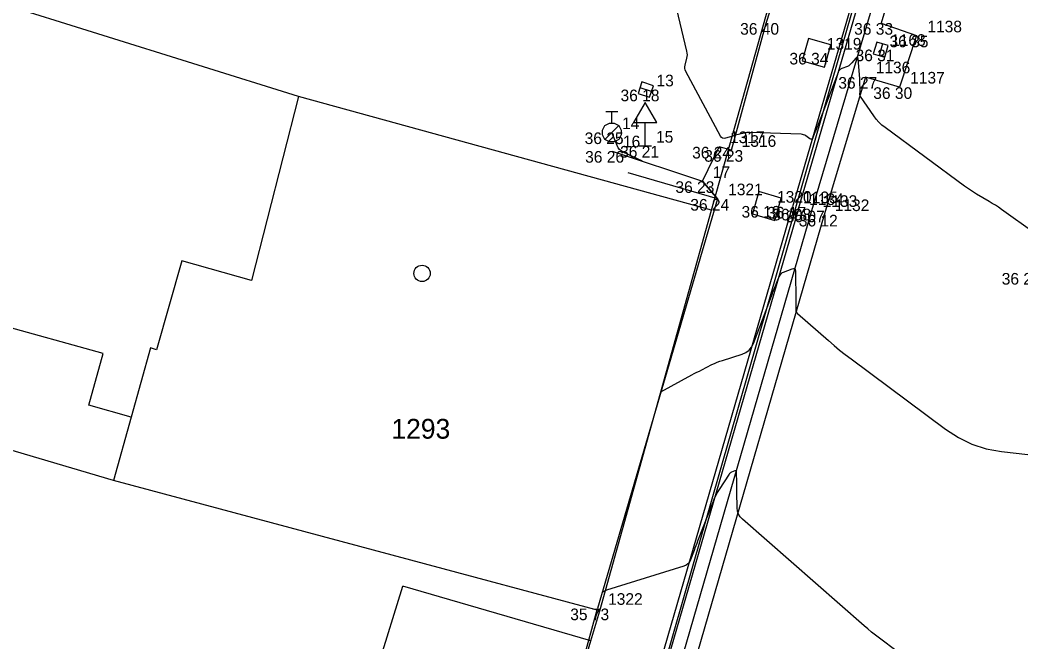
# Model space of a CAD drawing. Extents: x -702257 to -701487, y -1009871 to -1008841.
# Drawn here: x -701737.89 to -701716.38, y -1009223.21 to -1009209.84 of the extents above; entities that cross this region are included whole.
import ezdxf

# ---------------------------------------------------------------- set-up
doc = ezdxf.new("R2010")
doc.units = 0
for name, color, linetype in [('Ex_Major Contours', 7, 'Continuous'), ('Ex_Minor Contours', 7, 'Continuous'), ('Z_body', 7, 'Continuous'), ('Z_body_cisla', 7, 'Continuous'), ('Z_body_vysky_redukovane', 7, 'Continuous'), ('Z_budova', 7, 'Continuous'), ('Z_chodnik', 7, 'Continuous'), ('Z_dopravni_znacky', 7, 'Continuous'), ('Z_katastr_cisla_stavebni', 7, 'Continuous'), ('Z_katastr_hranice', 7, 'Continuous'), ('Z_katastr_vnitrni_kresba', 7, 'Continuous'), ('Z_katastr_znacky_budov', 7, 'Continuous'), ('Z_komunikace', 7, 'Continuous'), ('Z_obruba', 7, 'Continuous'), ('Z_rozhranni', 7, 'Continuous'), ('Z_site_kanalizace_znaky', 7, 'Continuous'), ('Z_site_nerozlisene_znaky', 7, 'Continuous'), ('Z_site_vodovod_znaky', 7, 'Continuous'), ('Z_zlabek', 7, 'Continuous')]:
    doc.layers.add(name, color=color, linetype=linetype)

# ---------------------------------------------------------------- blocks, each defined once
blk = doc.blocks.new('POINT_DISPLAY')
blk.add_line((0, 0), (0, 0))
blk = doc.blocks.new('Z18')
for p, q in [((-0.13, 0.45), (0.13, 0.45)), ((0, 0.2), (0, 0.45)), ((-0.2, 0.05), (-0.15, 0.15)), ((-0.2, -0.05), (-0.2, 0.05)), ((-0.15, 0.15), (-0.05, 0.2)), ((0.15, 0.15), (-0.15, -0.15)), ((-0.05, 0.2), (0.05, 0.2)), ((0.05, 0.2), (0.15, 0.15)), ((0.15, 0.15), (0.2, 0.05)), ((0.2, 0.05), (0.2, -0.05)), ((-0.15, -0.15), (-0.2, -0.05)), ((-0.05, -0.2), (-0.15, -0.15)), ((0.05, -0.2), (-0.05, -0.2)), ((0.15, -0.15), (0.05, -0.2)), ((0.2, -0.05), (0.15, -0.15))]:
    blk.add_line(p, q)
blk = doc.blocks.new('Z46260')
for p, q in [((0.13, 0.13), (-0.13, 0.13)), ((-0.13, 0.13), (-0.13, -0.13)), ((0.13, 0), (-0.13, 0)), ((0.13, -0.13), (0.13, 0.13)), ((-0.13, -0.13), (0.13, -0.13))]:
    blk.add_line(p, q)
blk = doc.blocks.new('Z527')
for p, q in [((0, 0.93), (-0.25, 0.5)), ((0.25, 0.5), (0, 0.93)), ((-0.25, 0.5), (0.25, 0.5)), ((0, 0), (0, 0.5)), ((-0.13, 0), (0.13, 0))]:
    blk.add_line(p, q)
blk = doc.blocks.new('Z608')
for p, q in [((0.25, 0.25), (-0.25, 0.25)), ((-0.25, 0.25), (-0.25, -0.25)), ((0.25, -0.25), (0.25, 0.25)), ((-0.25, -0.25), (0.25, -0.25))]:
    blk.add_line(p, q)

msp = doc.modelspace()

# ---------------------------------------------------------------- linework, layer by layer
at = {"layer": 'Ex_Major Contours'}
msp.add_lwpolyline([(-701724.114, -1009217.831), (-701723.45, -1009217.471), (-701723.397, -1009217.442), (-701723.343, -1009217.414), (-701723.289, -1009217.386), (-701723.235, -1009217.358), (-701723.018, -1009217.249), (-701722.963, -1009217.223), (-701722.907, -1009217.199), (-701722.85, -1009217.177), (-701722.793, -1009217.158), (-701722.371, -1009217.027), (-701722.288, -1009216.992), (-701722.22, -1009216.941), (-701722.165, -1009216.876), (-701722.125, -1009216.796), (-701721.72, -1009215.723), (-701721.707, -1009215.689), (-701721.694, -1009215.656), (-701721.682, -1009215.623), (-701721.669, -1009215.59), (-701721.605, -1009215.425), (-701721.598, -1009215.409), (-701721.591, -1009215.393), (-701721.582, -1009215.378), (-701721.573, -1009215.363), (-701721.535, -1009215.305), (-701721.525, -1009215.291), (-701721.513, -1009215.28), (-701721.499, -1009215.27), (-701721.484, -1009215.263), (-701721.297, -1009215.189), (-701721.265, -1009215.181), (-701721.242, -1009215.187), (-701721.228, -1009215.206), (-701721.223, -1009215.239), (-701721.218, -1009215.886), (-701721.218, -1009215.909), (-701721.218, -1009215.932), (-701721.217, -1009215.956), (-701721.217, -1009215.979), (-701721.215, -1009216.073), (-701721.213, -1009216.095), (-701721.206, -1009216.115), (-701721.195, -1009216.134), (-701721.179, -1009216.15), (-701720.513, -1009216.734), (-701720.395, -1009216.836), (-701720.275, -1009216.935), (-701720.154, -1009217.031), (-701720.03, -1009217.125), (-701717.999, -1009218.638), (-701717.723, -1009218.817), (-701717.431, -1009218.956), (-701717.124, -1009219.055), (-701716.8, -1009219.113), (-701715.162, -1009219.303)], dxfattribs=at)
at = {"layer": 'Ex_Minor Contours'}
for points in [[(-701716.071, -1009214.43), (-701716.799, -1009213.913), (-701716.864, -1009213.869), (-701716.929, -1009213.826), (-701716.995, -1009213.784), (-701717.062, -1009213.744), (-701717.333, -1009213.586), (-701717.4, -1009213.545), (-701717.465, -1009213.503), (-701717.53, -1009213.459), (-701717.594, -1009213.414), (-701719.297, -1009212.156), (-701719.366, -1009212.101), (-701719.429, -1009212.041), (-701719.487, -1009211.975), (-701719.54, -1009211.905), (-701719.824, -1009211.487), (-701719.83, -1009211.476), (-701719.835, -1009211.464), (-701719.837, -1009211.451), (-701719.838, -1009211.438), (-701719.836, -1009211.384), (-701719.836, -1009211.37), (-701719.835, -1009211.357), (-701719.835, -1009211.344), (-701719.835, -1009211.33), (-701719.838, -1009211.202), (-701719.838, -1009211.176), (-701719.839, -1009211.15), (-701719.841, -1009211.124), (-701719.843, -1009211.098), (-701719.879, -1009210.677), (-701719.884, -1009210.652), (-701719.894, -1009210.641), (-701719.908, -1009210.644), (-701719.926, -1009210.663), (-701720.009, -1009210.766), (-701720.031, -1009210.789), (-701720.054, -1009210.809), (-701720.08, -1009210.826), (-701720.109, -1009210.84), (-701720.227, -1009210.887), (-701720.255, -1009210.901), (-701720.277, -1009210.919), (-701720.296, -1009210.942), (-701720.309, -1009210.97), (-701720.76, -1009212.144), (-701720.771, -1009212.173), (-701720.782, -1009212.201), (-701720.793, -1009212.23), (-701720.805, -1009212.258), (-701720.852, -1009212.379), (-701720.863, -1009212.398), (-701720.878, -1009212.408), (-701720.895, -1009212.408), (-701720.915, -1009212.397), (-701721.002, -1009212.334), (-701721.024, -1009212.32), (-701721.048, -1009212.31), (-701721.073, -1009212.303), (-701721.099, -1009212.3), (-701722.204, -1009212.262), (-701722.236, -1009212.262), (-701722.267, -1009212.264), (-701722.298, -1009212.268), (-701722.328, -1009212.275), (-701722.451, -1009212.304), (-701722.481, -1009212.312), (-701722.512, -1009212.32), (-701722.542, -1009212.328), (-701722.572, -1009212.337), (-701722.726, -1009212.383), (-701722.759, -1009212.388), (-701722.788, -1009212.382), (-701722.812, -1009212.366), (-701722.832, -1009212.338), (-701723.58, -1009210.952), (-701723.594, -1009210.918), (-701723.602, -1009210.883), (-701723.603, -1009210.848), (-701723.596, -1009210.812), (-701723.557, -1009210.665), (-701723.549, -1009210.628), (-701723.546, -1009210.591), (-701723.548, -1009210.554), (-701723.555, -1009210.517), (-701723.805, -1009209.46)], [(-701724.513, -1009212.877), (-701724.926, -1009212.682), (-701724.969, -1009212.657), (-701725.004, -1009212.625), (-701725.034, -1009212.588), (-701725.056, -1009212.544), (-701725.17, -1009212.26)], [(-701719.038, -1009223.412), (-701719.42, -1009223.128), (-701719.504, -1009223.063), (-701719.588, -1009222.997), (-701719.67, -1009222.929), (-701719.75, -1009222.86), (-701722.365, -1009220.567), (-701722.412, -1009220.516), (-701722.447, -1009220.46), (-701722.468, -1009220.397), (-701722.476, -1009220.328), (-701722.482, -1009219.99), (-701722.483, -1009219.943), (-701722.484, -1009219.895), (-701722.485, -1009219.848), (-701722.485, -1009219.801), (-701722.487, -1009219.556), (-701722.489, -1009219.54), (-701722.496, -1009219.53), (-701722.507, -1009219.528), (-701722.523, -1009219.531), (-701722.595, -1009219.56), (-701722.612, -1009219.568), (-701722.627, -1009219.578), (-701722.64, -1009219.591), (-701722.651, -1009219.606), (-701722.865, -1009219.935), (-701722.903, -1009219.996), (-701722.937, -1009220.059), (-701722.968, -1009220.124), (-701722.995, -1009220.19), (-701723.326, -1009221.045), (-701723.346, -1009221.095), (-701723.365, -1009221.145), (-701723.384, -1009221.195), (-701723.403, -1009221.245), (-701723.479, -1009221.446), (-701723.502, -1009221.492), (-701723.533, -1009221.53), (-701723.572, -1009221.558), (-701723.619, -1009221.579), (-701725.281, -1009222.095), (-701725.289, -1009222.098), (-701725.298, -1009222.102), (-701725.318, -1009222.112), (-701725.33, -1009222.118), (-701725.379, -1009222.145)]]:
    msp.add_lwpolyline(points, dxfattribs=at)
at = {"layer": 'Z_budova'}
for p, q in [((-701722.9, -1009213.69), (-701724.82, -1009213.13)), ((-701722.9, -1009213.69), (-701725.48, -1009222.49)), ((-701725.8, -1009223.66), (-701725.48, -1009222.49))]:
    msp.add_line(p, q, dxfattribs=at)
at = {"layer": 'Z_chodnik'}
for p, q in [((-701723.22, -1009213.31), (-701722.86, -1009212.57)), ((-701725.16, -1009212.66), (-701723.22, -1009213.31)), ((-701723.22, -1009213.31), (-701722.9, -1009213.69)), ((-701722.9, -1009213.69), (-701723.22, -1009213.31))]:
    msp.add_line(p, q, dxfattribs=at)
at = {"layer": 'Z_katastr_hranice'}
for p, q in [((-701720.43, -1009211.13), (-701708.88, -1009171.29)), ((-701723.03, -1009213.93), (-701720.36, -1009204.45)), ((-701731.9, -1009211.49), (-701747.23, -1009206.71)), ((-701728.86, -1009240.51), (-701720.43, -1009211.13)), ((-701723.03, -1009213.93), (-701731.9, -1009211.49)), ((-701725.43, -1009222.54), (-701723.03, -1009213.93)), ((-701735.88, -1009219.74), (-701744.9, -1009217.06)), ((-701729.49, -1009221.45), (-701735.88, -1009219.74)), ((-701725.43, -1009222.54), (-701729.49, -1009221.45)), ((-701725.62, -1009223.18), (-701725.43, -1009222.54)), ((-701725.76, -1009223.67), (-701725.62, -1009223.18))]:
    msp.add_line(p, q, dxfattribs=at)
at = {"layer": 'Z_katastr_vnitrni_kresba'}
for p, q in [((-701731.9, -1009211.49), (-701732.91, -1009215.44)), ((-701736.1, -1009217.01), (-701744.31, -1009214.72)), ((-701734.41, -1009215.02), (-701734.95, -1009216.93)), ((-701732.91, -1009215.44), (-701734.41, -1009215.02)), ((-701736.41, -1009218.12), (-701736.1, -1009217.01)), ((-701735.08, -1009216.89), (-701735.5, -1009218.38)), ((-701734.95, -1009216.93), (-701735.08, -1009216.89)), ((-701735.5, -1009218.38), (-701736.41, -1009218.12)), ((-701735.5, -1009218.38), (-701735.88, -1009219.74)), ((-701731.04, -1009226.45), (-701729.66, -1009222.01)), ((-701725.62, -1009223.18), (-701729.66, -1009222.01))]:
    msp.add_line(p, q, dxfattribs=at)
at = {"layer": 'Z_katastr_znacky_budov'}
msp.add_circle((-701729.247, -1009215.289), 0.175, dxfattribs=at)
at = {"layer": 'Z_komunikace'}
for q in [(-701718.18, -1009203.7), (-701723.97, -1009223.6)]:
    msp.add_line((-701721.16, -1009213.9), q, dxfattribs=at)
at = {"layer": 'Z_obruba'}
for p in [(-701718.31, -1009203.66), (-701724.1, -1009223.56)]:
    msp.add_line(p, (-701721.29, -1009213.86), dxfattribs=at)
at = {"layer": 'Z_rozhranni'}
for p, q in [((-701721.85, -1009209.91), (-701721.09, -1009207.56)), ((-701722.6, -1009212.64), (-701721.85, -1009209.91)), ((-701722.6, -1009212.64), (-701722.86, -1009212.57))]:
    msp.add_line(p, q, dxfattribs=at)
at = {"layer": 'Z_zlabek'}
for p, q in [((-701720.87, -1009213.94), (-701717.86, -1009203.77)), ((-701717.62, -1009203.87), (-701719.38, -1009209.91)), ((-701719.38, -1009209.91), (-701718.62, -1009210.18)), ((-701718.62, -1009210.18), (-701718.99, -1009211.29)), ((-701719.72, -1009211.07), (-701720.61, -1009214.03)), ((-701718.99, -1009211.29), (-701719.72, -1009211.07)), ((-701723.7, -1009223.7), (-701720.87, -1009213.94)), ((-701720.61, -1009214.03), (-701723.43, -1009223.78))]:
    msp.add_line(p, q, dxfattribs=at)

# ---------------------------------------------------------------- block references
at = {"layer": 'Z_body'}
for p in [(-701721.85, -1009209.91), (-701719.38, -1009209.91), (-701718.62, -1009210.18), (-701720.77, -1009210.55), (-701719.39, -1009210.48), (-701719.72, -1009211.07), (-701718.99, -1009211.29), (-701724.44, -1009211.34), (-701725.17, -1009212.26), (-701724.45, -1009212.55), (-701722.86, -1009212.57), (-701725.16, -1009212.66), (-701722.6, -1009212.64), (-701723.22, -1009213.31), (-701722.9, -1009213.69), (-701721.84, -1009213.84), (-701721.29, -1009213.86), (-701721.16, -1009213.9), (-701720.87, -1009213.94), (-701720.61, -1009214.03), (-701725.48, -1009222.49)]:
    msp.add_blockref('POINT_DISPLAY', p, dxfattribs=at)
at = {"layer": 'Z_dopravni_znacky'}
msp.add_blockref('Z527', (-701724.45, -1009212.55), dxfattribs=at)
at = {"layer": 'Z_site_kanalizace_znaky'}
for p, rotation in [((-701719.39, -1009210.48), 73.8), ((-701724.44, -1009211.34), -18.000000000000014)]:
    msp.add_blockref('Z46260', p, dxfattribs=dict(at, rotation=rotation))
at = {"layer": 'Z_site_nerozlisene_znaky', "rotation": -16.200000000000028}
for p in [(-701720.77, -1009210.55), (-701721.84, -1009213.84)]:
    msp.add_blockref('Z608', p, dxfattribs=at)
at = {"layer": 'Z_site_vodovod_znaky'}
msp.add_blockref('Z18', (-701725.17, -1009212.26), dxfattribs=at)

# ---------------------------------------------------------------- texts
at = {"layer": 'Z_body_cisla'}
for s, p in [('1138', (-701718.39, -1009210.11)), ('1168', (-701719.17, -1009210.4)), ('1319', (-701720.55, -1009210.48)), ('1136', (-701719.5, -1009210.99)), ('13', (-701724.21, -1009211.27)), ('1137', (-701718.76, -1009211.21)), ('14', (-701724.95, -1009212.19)), ('16', (-701724.93, -1009212.58)), ('15', (-701724.22, -1009212.48)), ('1317', (-701722.63, -1009212.49)), ('1316', (-701722.38, -1009212.57)), ('17', (-701723, -1009213.24)), ('1321', (-701722.67, -1009213.61)), ('1320', (-701721.62, -1009213.77)), ('1135', (-701721.06, -1009213.78)), ('1134', (-701720.93, -1009213.82)), ('1133', (-701720.64, -1009213.86)), ('1132', (-701720.38, -1009213.95)), ('1322', (-701725.25, -1009222.41))]:
    msp.add_text(s, height=0.25, dxfattribs=at).set_placement(p)
at = {"layer": 'Z_body_vysky_redukovane'}
for s, p in [('36 40', (-701722.412, -1009210.16)), ('36 33', (-701719.963, -1009210.16)), ('36 35', (-701719.203, -1009210.43)), ('36 34', (-701721.353, -1009210.8)), ('36 31', (-701719.932, -1009210.73)), ('36 27', (-701720.303, -1009211.32)), ('36 30', (-701719.552, -1009211.54)), ('36 18', (-701724.982, -1009211.59)), ('36 25', (-701725.753, -1009212.51)), ('36 21', (-701724.992, -1009212.8)), ('36 24', (-701723.443, -1009212.82)), ('36 26', (-701725.743, -1009212.91)), ('36 23', (-701723.183, -1009212.89)), ('36 23', (-701723.803, -1009213.56)), ('36 24', (-701723.483, -1009213.94)), ('36 19', (-701722.382, -1009214.09)), ('36 17', (-701721.832, -1009214.11)), ('36 08', (-701721.723, -1009214.15)), ('36 07', (-701721.432, -1009214.19)), ('36 12', (-701721.152, -1009214.28)), ('36 21', (-701716.792, -1009215.53)), ('35 73', (-701726.063, -1009222.74))]:
    msp.add_text(s, height=0.25, dxfattribs=at).set_placement(p)
at = {"layer": 'Z_katastr_cisla_stavebni'}
msp.add_text('1293', height=0.425, dxfattribs=at).set_placement((-701729.905, -1009218.84))

doc.saveas('drawing.dxf')
